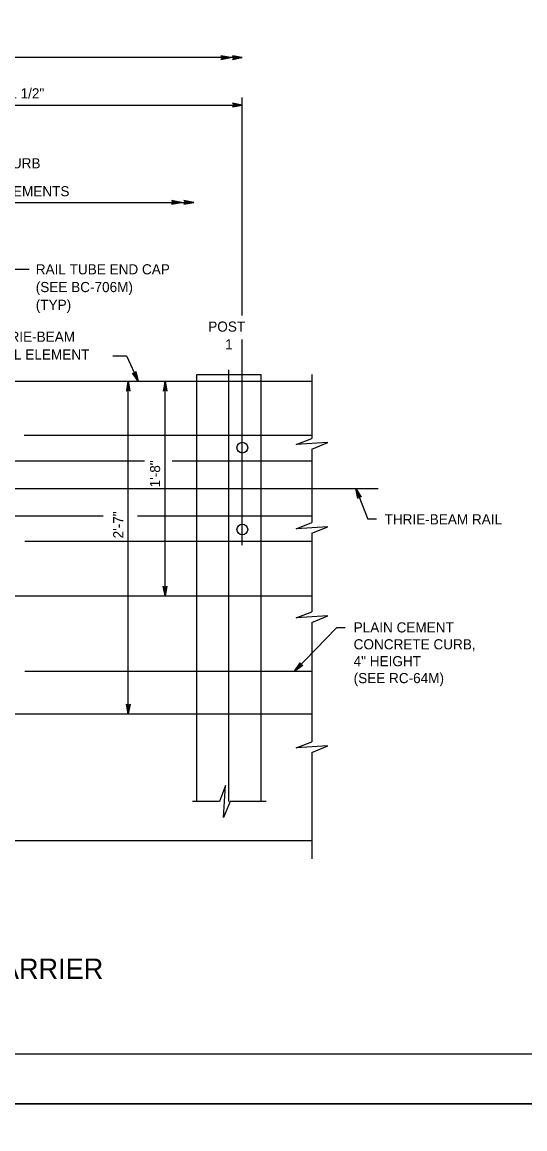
# Model space of a CAD drawing. Extents: x 632007860 to 635435983, y 295418622 to 297794622.
# Drawn here: x 634843672 to 634994846, y 296599122 to 296931985 of the extents above; entities that cross this region are included whole.
import ezdxf

# ---------------------------------------------------------------- set-up
doc = ezdxf.new("R2010")
doc.units = 0
for name, color, linetype in [('1', 7, 'Continuous'), ('8', 7, 'Continuous'), ('PLT-BNDY', 7, 'Continuous'), ('S-DETL-DIMS', 7, 'Continuous'), ('S-DETL-T120', 7, 'Continuous'), ('S-DETL-T240', 7, 'Continuous'), ('S-GRND-MAJR', 7, 'Continuous'), ('S-STEL', 7, 'Continuous')]:
    doc.layers.add(name, color=color, linetype=linetype)

msp = doc.modelspace()

# ---------------------------------------------------------------- linework, layer by layer
at = {"layer": '1'}
msp.add_line((635356860, 296621622), (634570860, 296621622), dxfattribs=at)
at = {"layer": '8'}
for p, q in [((634909885, 296843763), (634909885, 296909304)), ((634909885, 296774702), (634909885, 296836543)), ((634905848, 296697588), (634905848, 296827442)), ((634652684, 296791704), (634950779, 296791704))]:
    msp.add_line(p, q, dxfattribs=at)
at = {"layer": 'PLT-BNDY'}
for points in [[(634530860, 297200622), (635371860, 297200622), (635371860, 296606622), (634530860, 296606622)], [(634530860, 296606622), (635371860, 296606622), (635371860, 296012622), (634530860, 296012622)]]:
    msp.add_lwpolyline(points, close=True, dxfattribs=at)
at = {"layer": 'S-DETL-DIMS'}
for p, q in [((634909885, 296921300), (634715408, 296921300)), ((634715408, 296907056), (634909885, 296907056)), ((634769190, 296877760), (634895273, 296877760)), ((634841459, 296857703), (634845831, 296857703)), ((634870912, 296831667), (634875067, 296831667)), ((634875067, 296831667), (634878603, 296823971)), ((634875595, 296723919), (634875595, 296823971)), ((634886667, 296759415), (634886667, 296823971)), ((634930791, 296826038), (634930791, 296806753)), ((634930791, 296803578), (634930791, 296781455)), ((634944034, 296791704), (634947595, 296782494)), ((634950242, 296782494), (634947595, 296782494)), ((634930791, 296778280), (634930791, 296754636)), ((634930789, 296751460), (634930789, 296715518)), ((634925594, 296736829), (634938181, 296749793)), ((634940828, 296749793), (634938181, 296749793)), ((634930789, 296712343), (634930789, 296680366)), ((634902997, 296697588), (634894938, 296697588)), ((634917046, 296697588), (634906225, 296697588))]:
    msp.add_line(p, q, dxfattribs=at)
for points in [[(634906416, 296921300), (634903456, 296921855), (634903570, 296921776), (634903684, 296921697), (634903743, 296921598), (634903802, 296921499), (634903819, 296921400), (634903836, 296921300), (634903819, 296921201), (634903802, 296921102), (634903743, 296921003), (634903684, 296920903), (634903570, 296920825), (634903456, 296920746), (634906416, 296921300), (634903570, 296920825), (634903684, 296920903), (634906416, 296921300), (634903743, 296921003), (634903802, 296921102), (634906416, 296921300), (634903819, 296921201), (634903836, 296921300), (634906416, 296921300), (634903819, 296921400), (634903802, 296921499), (634906416, 296921300), (634903743, 296921598), (634903684, 296921697), (634906416, 296921300), (634903570, 296921776)], [(634909885, 296921300), (634906925, 296921855), (634907039, 296921776), (634907153, 296921697), (634907212, 296921598), (634907271, 296921499), (634907288, 296921400), (634907305, 296921300), (634907288, 296921201), (634907271, 296921102), (634907212, 296921003), (634907153, 296920903), (634907039, 296920825), (634906925, 296920746), (634909885, 296921300), (634907039, 296920825), (634907153, 296920903), (634909885, 296921300), (634907212, 296921003), (634907271, 296921102), (634909885, 296921300), (634907288, 296921201), (634907305, 296921300), (634909885, 296921300), (634907288, 296921400), (634907271, 296921499), (634909885, 296921300), (634907212, 296921598), (634907153, 296921697), (634909885, 296921300), (634907039, 296921776)], [(634909885, 296907056), (634906925, 296907611), (634907039, 296907532), (634907153, 296907453), (634907212, 296907353), (634907271, 296907254), (634907288, 296907155), (634907305, 296907056), (634907288, 296906957), (634907271, 296906857), (634907212, 296906758), (634907153, 296906659), (634907039, 296906580), (634906925, 296906501), (634909885, 296907056), (634907039, 296906580), (634907153, 296906659), (634909885, 296907056), (634907212, 296906758), (634907271, 296906857), (634909885, 296907056), (634907288, 296906957), (634907305, 296907056), (634909885, 296907056), (634907288, 296907155), (634907271, 296907254), (634909885, 296907056), (634907212, 296907353), (634907153, 296907453), (634909885, 296907056), (634907039, 296907532)], [(634891594, 296877760), (634888635, 296878315), (634888749, 296878236), (634888863, 296878157), (634888922, 296878058), (634888980, 296877959), (634888997, 296877859), (634889014, 296877760), (634888997, 296877661), (634888980, 296877562), (634888922, 296877463), (634888863, 296877363), (634888749, 296877284), (634888635, 296877205), (634891594, 296877760), (634888749, 296877284), (634888863, 296877363), (634891594, 296877760), (634888922, 296877463), (634888980, 296877562), (634891594, 296877760), (634888997, 296877661), (634889014, 296877760), (634891594, 296877760), (634888997, 296877859), (634888980, 296877959), (634891594, 296877760), (634888922, 296878058), (634888863, 296878157), (634891594, 296877760), (634888749, 296878236)], [(634895273, 296877760), (634892314, 296878315), (634892428, 296878236), (634892542, 296878157), (634892601, 296878058), (634892659, 296877959), (634892676, 296877859), (634892693, 296877760), (634892676, 296877661), (634892659, 296877562), (634892601, 296877463), (634892542, 296877363), (634892428, 296877284), (634892314, 296877205), (634895273, 296877760), (634892428, 296877284), (634892542, 296877363), (634895273, 296877760), (634892601, 296877463), (634892659, 296877562), (634895273, 296877760), (634892676, 296877661), (634892693, 296877760), (634895273, 296877760), (634892676, 296877859), (634892659, 296877959), (634895273, 296877760), (634892601, 296878058), (634892542, 296878157), (634895273, 296877760), (634892428, 296878236)], [(634875595, 296823971), (634875040, 296821011), (634875119, 296821125), (634875198, 296821239), (634875297, 296821298), (634875396, 296821357), (634875496, 296821374), (634875595, 296821391), (634875694, 296821374), (634875793, 296821357), (634875893, 296821298), (634875992, 296821239), (634876071, 296821125), (634876150, 296821011), (634875595, 296823971), (634876071, 296821125), (634875992, 296821239), (634875595, 296823971), (634875893, 296821298), (634875793, 296821357), (634875595, 296823971), (634875694, 296821374), (634875595, 296821391), (634875595, 296823971), (634875496, 296821374), (634875396, 296821357), (634875595, 296823971), (634875297, 296821298), (634875198, 296821239), (634875595, 296823971), (634875119, 296821125)], [(634878603, 296823971), (634876863, 296826428), (634876983, 296826358), (634877102, 296826287), (634877217, 296826275), (634877331, 296826263), (634877429, 296826289), (634877526, 296826315), (634877609, 296826372), (634877692, 296826429), (634877758, 296826523), (634877823, 296826618), (634877847, 296826755), (634877872, 296826891), (634878603, 296823971), (634877847, 296826755), (634877823, 296826618), (634878603, 296823971), (634877758, 296826523), (634877692, 296826429), (634878603, 296823971), (634877609, 296826372), (634877526, 296826315), (634878603, 296823971), (634877429, 296826289), (634877331, 296826263), (634878603, 296823971), (634877217, 296826275), (634877102, 296826287), (634878603, 296823971), (634876983, 296826358)], [(634886667, 296823971), (634886112, 296821011), (634886191, 296821125), (634886270, 296821239), (634886370, 296821298), (634886469, 296821357), (634886568, 296821374), (634886667, 296821391), (634886766, 296821374), (634886866, 296821357), (634886965, 296821298), (634887064, 296821239), (634887143, 296821125), (634887222, 296821011), (634886667, 296823971), (634887143, 296821125), (634887064, 296821239), (634886667, 296823971), (634886965, 296821298), (634886866, 296821357), (634886667, 296823971), (634886766, 296821374), (634886667, 296821391), (634886667, 296823971), (634886568, 296821374), (634886469, 296821357), (634886667, 296823971), (634886370, 296821298), (634886270, 296821239), (634886667, 296823971), (634886191, 296821125)], [(634930789, 296803578), (634935552, 296805511), (634926027, 296804935), (634930789, 296806753)], [(634944034, 296791704), (634945619, 296789144), (634945504, 296789222), (634945389, 296789300), (634945275, 296789319), (634945162, 296789338), (634945063, 296789318), (634944964, 296789298), (634944878, 296789246), (634944791, 296789195), (634944720, 296789104), (634944649, 296789013), (634944616, 296788879), (634944584, 296788744), (634944034, 296791704), (634944616, 296788879), (634944649, 296789013), (634944034, 296791704), (634944720, 296789104), (634944791, 296789195), (634944034, 296791704), (634944878, 296789246), (634944964, 296789298), (634944034, 296791704), (634945063, 296789318), (634945162, 296789338), (634944034, 296791704), (634945275, 296789319), (634945389, 296789300), (634944034, 296791704), (634945504, 296789222)], [(634930789, 296778279), (634935552, 296780212), (634926027, 296779636), (634930789, 296781454)], [(634886667, 296759415), (634886112, 296762374), (634886191, 296762260), (634886270, 296762146), (634886370, 296762088), (634886469, 296762029), (634886568, 296762012), (634886667, 296761995), (634886766, 296762012), (634886866, 296762029), (634886965, 296762088), (634887064, 296762146), (634887143, 296762260), (634887222, 296762374), (634886667, 296759415), (634887143, 296762260), (634887064, 296762146), (634886667, 296759415), (634886965, 296762088), (634886866, 296762029), (634886667, 296759415), (634886766, 296762012), (634886667, 296761995), (634886667, 296759415), (634886568, 296762012), (634886469, 296762029), (634886667, 296759415), (634886370, 296762088), (634886270, 296762146), (634886667, 296759415), (634886191, 296762260)], [(634930789, 296751460), (634935552, 296753393), (634926027, 296752817), (634930789, 296754635)], [(634925594, 296736829), (634927266, 296739333), (634927243, 296739196), (634927220, 296739059), (634927250, 296738948), (634927280, 296738836), (634927339, 296738755), (634927398, 296738673), (634927480, 296738616), (634927563, 296738559), (634927675, 296738532), (634927787, 296738504), (634927924, 296738531), (634928060, 296738557), (634925594, 296736829), (634927924, 296738531), (634927787, 296738504), (634925594, 296736829), (634927675, 296738532), (634927563, 296738559), (634925594, 296736829), (634927480, 296738616), (634927398, 296738673), (634925594, 296736829), (634927339, 296738755), (634927280, 296738836), (634925594, 296736829), (634927250, 296738948), (634927220, 296739059), (634925594, 296736829), (634927243, 296739196)], [(634875595, 296723919), (634875040, 296726879), (634875119, 296726764), (634875198, 296726650), (634875297, 296726592), (634875396, 296726533), (634875496, 296726516), (634875595, 296726499), (634875694, 296726516), (634875793, 296726533), (634875893, 296726592), (634875992, 296726650), (634876071, 296726764), (634876150, 296726879), (634875595, 296723919), (634876071, 296726764), (634875992, 296726650), (634875595, 296723919), (634875893, 296726592), (634875793, 296726533), (634875595, 296723919), (634875694, 296726516), (634875595, 296726499), (634875595, 296723919), (634875496, 296726516), (634875396, 296726533), (634875595, 296723919), (634875297, 296726592), (634875198, 296726650), (634875595, 296723919), (634875119, 296726764)], [(634930789, 296712343), (634935552, 296714276), (634926027, 296713700), (634930789, 296715518)], [(634906225, 296697588), (634904259, 296692746), (634904845, 296702430), (634902997, 296697588)]]:
    msp.add_lwpolyline(points, dxfattribs=at)
at = {"layer": 'S-GRND-MAJR'}
for p, q in [((634717342, 296823971), (634930791, 296823971)), ((634896165, 296826004), (634915532, 296826004)), ((634717342, 296759415), (634930791, 296759415)), ((634896165, 296736829), (634896165, 296759415)), ((634915532, 296736829), (634915532, 296759415)), ((634844479, 296736829), (634930789, 296736829)), ((634624952, 296723919), (634930789, 296723919)), ((634896165, 296697588), (634896165, 296723919)), ((634915532, 296697588), (634915532, 296723919))]:
    msp.add_line(p, q, dxfattribs=at)
for centre in [(634909885, 296803999), (634909894, 296779388)]:
    msp.add_circle(centre, 1613, dxfattribs=at)
at = {"layer": 'S-STEL'}
for p, q in [((634896165, 296759415), (634896165, 296826004)), ((634915532, 296759415), (634915532, 296826004)), ((634930791, 296807634), (634844243, 296807634)), ((634880456, 296799939), (634746026, 296799939)), ((634930791, 296799939), (634888796, 296799939)), ((634868040, 296783447), (634746026, 296783447)), ((634930791, 296783447), (634878341, 296783447)), ((634930791, 296775752), (634844521, 296775752)), ((634896165, 296723919), (634896165, 296736829)), ((634915532, 296723919), (634915532, 296736829)), ((634794471, 296685861), (634930789, 296685861))]:
    msp.add_line(p, q, dxfattribs=at)

# ---------------------------------------------------------------- texts
at = {"layer": 'S-DETL-T120'}
for s, height, p in [('3\'-1 1/2"', 3048.1, (634835409, 296909042)), ('END OF 8" HIGH CURB', 3048.07, (634804951, 296888007)), ('NESTED THRIE-BEAM ELEMENTS', 3048.01, (634792000, 296879604)), ('RAIL TUBE END CAP', 3048.07, (634847774, 296856121)), ('(SEE BC-706M)', 3048.07, (634847774, 296850786)), ('(TYP)', 3048.1, (634847774, 296845452)), ('POST', 3048.1, (634899641, 296838890)), ('THRIE-BEAM', 3048.1, (634834444, 296835837)), ('1', 3048, (634904705, 296833556)), ('RAIL ELEMENT', 3048.07, (634834444, 296830503)), ('   THRIE-BEAM RAIL', 3048.01, (634949260, 296780920)), ('PLAIN CEMENT', 3048.01, (634943359, 296748418)), ('CONCRETE CURB,', 3048.01, (634943359, 296743337)), ('4" HEIGHT ', 3048, (634943359, 296738256)), ('(SEE RC-64M)', 3048.01, (634943359, 296733175))]:
    msp.add_text(s, height=height, dxfattribs=at).set_placement(p)
for s, p in [('1\'-8"', (634885160, 296792057)), ('2\'-7"', (634874087, 296776715))]:
    msp.add_text(s, height=3048, rotation=90, dxfattribs=at).set_placement(p)
at = {"layer": 'S-DETL-T240'}
msp.add_text('ELEVATION VIEW FOR THRIE-BEAM TO PA 3-RAIL BRIDGE BARRIER', height=6096, dxfattribs=at).set_placement((634600834, 296644243))

doc.saveas('drawing.dxf')
